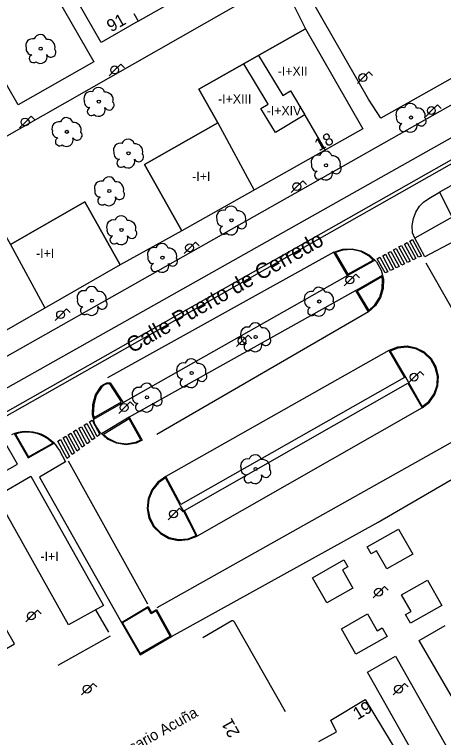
# Model space of a CAD drawing. Extents: x 282771 to 285132, y 4823109 to 4825496.
# Drawn here: x 283637.2 to 283706.8, y 4823486.3 to 4823603.7 of the extents above; entities that cross this region are included whole.
import ezdxf

# ---------------------------------------------------------------- set-up
doc = ezdxf.new("R2010")
doc.units = 0
for name, color, linetype in [('ACERA-BORDILLO', 7, 'Continuous'), ('ACERA-INTERIOR', 7, 'Continuous'), ('ARBOL', 7, 'Continuous'), ('BORDILLO', 7, 'Continuous'), ('CALLE-EJE', 7, 'Continuous'), ('CALLE-TEXTO', 7, 'Continuous'), ('EDIFICIO', 7, 'Continuous'), ('FAROLA', 7, 'Continuous'), ('MEDIANERA', 7, 'Continuous'), ('NUM-PORTAL', 7, 'Continuous'), ('NUM-VADO', 7, 'Continuous'), ('PASO-PEATONES', 7, 'Continuous'), ('SENAL-VIARIA', 7, 'Continuous'), ('TXT-ALTURA-EDIFICIO', 7, 'Continuous'), ('TXT-EDIFICIOS', 7, 'Continuous'), ('ZONA-VERDE', 7, 'Continuous')]:
    doc.layers.add(name, color=color, linetype=linetype)

msp = doc.modelspace()

# ---------------------------------------------------------------- linework, layer by layer
at = {"layer": 'ACERA-BORDILLO'}
for points in [[(283721.89, 4823596.88), (283604.16, 4823530.29)], [(283708.47, 4823566.88), (283703.77, 4823564.36), (283702.15, 4823567.4), (283701.8, 4823568.28), (283701.73, 4823569.45), (283701.92, 4823570.61), (283702.3, 4823571.63), (283702.92, 4823572.6), (283703.56, 4823573.25), (283704.41, 4823573.86), (283706.14, 4823574.88), (283708.24, 4823570.85)], [(283636.73, 4823535.51), (283637.25, 4823535.72), (283637.81, 4823535.88), (283638.39, 4823535.99), (283639, 4823536.04), (283639.61, 4823536.03), (283640.23, 4823535.95), (283640.84, 4823535.81), (283641.44, 4823535.61), (283642, 4823535.35), (283642.53, 4823535.03), (283643.02, 4823534.67), (283643.46, 4823534.27), (283643.85, 4823533.83), (283644.18, 4823533.38), (283644.46, 4823532.92), (283645.45, 4823531.1), (283641.21, 4823528.59), (283654.52, 4823504.97), (283658.89, 4823507.57), (283659.42, 4823506.61), (283660.25, 4823507.08), (283662.66, 4823502.69), (283696.21, 4823521.28), (283719.87, 4823535.04)], [(283611.23, 4823515.77), (283637.65, 4823530.71), (283635.35, 4823534.76)]]:
    msp.add_lwpolyline(points, dxfattribs=at)
at = {"layer": 'ACERA-INTERIOR'}
for points in [[(283657.24, 4823602.65), (283677.95, 4823614.39)], [(283708.24, 4823570.85), (283702.15, 4823567.41)], [(283691.23, 4823561.35), (283695.65, 4823563.82)], [(283692.56, 4823558.92), (283696.89, 4823561.38)], [(283654.79, 4823540.73), (283650.02, 4823537.97)], [(283655.8, 4823538.35), (283651.28, 4823535.64)], [(283637.1, 4823535.68), (283639.42, 4823531.71), (283643.62, 4823534.09)], [(283650.3, 4823507.02), (283652.43, 4823503.4)], [(283681.15, 4823490.49), (283672.87, 4823505.05), (283672.77, 4823505.16), (283672.62, 4823505.24), (283672.46, 4823505.24), (283667.75, 4823502.49)], [(283654.52, 4823504.97), (283657.55, 4823499.74), (283662.66, 4823502.69)], [(283644.25, 4823498.07), (283652.77, 4823502.8)]]:
    msp.add_lwpolyline(points, dxfattribs=at)
at = {"layer": 'ARBOL'}
for centre in [(283641.44, 4823598.18), (283650.87, 4823589.59), (283701.52, 4823587.01), (283645.68, 4823584.69), (283655.68, 4823581.2), (283687.75, 4823579.25), (283652.57, 4823575.06), (283672.4, 4823570.32), (283654.55, 4823568.74), (283661.19, 4823564.25), (283649.75, 4823557.25), (283686.64, 4823557.13), (283676.31, 4823551.35), (283665.92, 4823545.52), (283658.68, 4823541.55), (283676.31, 4823529.93)]:
    msp.add_circle(centre, 0.255, dxfattribs=at)
for centre, radius, start, end in [((283641.37, 4823599.44), 1.04, 15.6423, 161.3843), ((283640.11, 4823598.71), 1.1, 75.4318, 200.5561), ((283642.5, 4823598.44), 1.27, 345.0327, 95.7993), ((283640, 4823598.14), 0.935, 168.599, 268.1324), ((283643.11, 4823597.61), 0.797, 208.9625, 38.991), ((283640.24, 4823596.59), 0.672, 113.7367, 309.4725), ((283641.38, 4823596.89), 1.09, 228.9545, 17.928), ((283649.54, 4823590.12), 1.1, 75.4318, 200.5561), ((283650.8, 4823590.85), 1.04, 15.6423, 161.3843), ((283651.93, 4823589.85), 1.27, 345.0327, 95.7993), ((283649.43, 4823589.55), 0.935, 168.599, 268.1324), ((283649.67, 4823588), 0.672, 113.7367, 309.4725), ((283650.81, 4823588.3), 1.09, 228.9545, 17.928), ((283652.54, 4823589.02), 0.797, 208.9625, 38.991), ((283700.19, 4823587.54), 1.1, 75.4318, 200.5561), ((283701.45, 4823588.27), 1.04, 15.6423, 161.3843), ((283702.58, 4823587.27), 1.27, 345.0327, 95.7993), ((283644.35, 4823585.22), 1.1, 75.4318, 200.5561), ((283645.61, 4823585.95), 1.04, 15.6423, 161.3843), ((283700.08, 4823586.97), 0.935, 168.599, 268.1324), ((283703.19, 4823586.44), 0.797, 208.9625, 38.991), ((283646.74, 4823584.95), 1.27, 345.0327, 95.7993), ((283700.32, 4823585.42), 0.672, 113.7367, 309.4725), ((283701.46, 4823585.72), 1.09, 228.9545, 17.928), ((283644.24, 4823584.65), 0.935, 168.599, 268.1324), ((283647.35, 4823584.12), 0.797, 208.9625, 38.991), ((283644.48, 4823583.1), 0.672, 113.7367, 309.4725), ((283645.62, 4823583.4), 1.09, 228.9545, 17.928), ((283654.35, 4823581.73), 1.1, 75.4318, 200.5561), ((283655.61, 4823582.46), 1.04, 15.6423, 161.3843), ((283656.74, 4823581.46), 1.27, 345.0327, 95.7993), ((283654.24, 4823581.16), 0.935, 168.599, 268.1324), ((283657.35, 4823580.63), 0.797, 208.9625, 38.991), ((283686.42, 4823579.78), 1.1, 75.4318, 200.5561), ((283687.68, 4823580.51), 1.04, 15.6423, 161.3843), ((283688.81, 4823579.51), 1.27, 345.0327, 95.7993), ((283654.48, 4823579.61), 0.672, 113.7367, 309.4725), ((283655.62, 4823579.91), 1.09, 228.9545, 17.928), ((283686.31, 4823579.21), 0.935, 168.599, 268.1324), ((283686.55, 4823577.66), 0.672, 113.7367, 309.4725), ((283687.69, 4823577.96), 1.09, 228.9545, 17.928), ((283689.42, 4823578.68), 0.797, 208.9625, 38.991), ((283652.5, 4823576.32), 1.04, 15.6423, 161.3843), ((283651.24, 4823575.59), 1.1, 75.4318, 200.5561), ((283653.63, 4823575.32), 1.27, 345.0327, 95.7993), ((283651.13, 4823575.02), 0.935, 168.599, 268.1324), ((283654.24, 4823574.49), 0.797, 208.9625, 38.991), ((283651.37, 4823573.47), 0.672, 113.7367, 309.4725), ((283652.51, 4823573.77), 1.09, 228.9545, 17.928), ((283672.33, 4823571.58), 1.04, 15.6423, 161.3843), ((283654.48, 4823570), 1.04, 15.6423, 161.3843), ((283671.07, 4823570.85), 1.1, 75.4318, 200.5561), ((283673.46, 4823570.58), 1.27, 345.0327, 95.7993), ((283653.22, 4823569.27), 1.1, 75.4318, 200.5561), ((283655.61, 4823569), 1.27, 345.0327, 95.7993), ((283670.96, 4823570.28), 0.935, 168.599, 268.1324), ((283674.07, 4823569.75), 0.797, 208.9625, 38.991), ((283653.11, 4823568.7), 0.935, 168.599, 268.1324), ((283656.22, 4823568.17), 0.797, 208.9625, 38.991), ((283671.2, 4823568.73), 0.672, 113.7367, 309.4725), ((283672.34, 4823569.03), 1.09, 228.9545, 17.928), ((283653.35, 4823567.15), 0.672, 113.7367, 309.4725), ((283654.49, 4823567.45), 1.09, 228.9545, 17.928), ((283661.12, 4823565.51), 1.04, 15.6423, 161.3843), ((283659.86, 4823564.78), 1.1, 75.4318, 200.5561), ((283662.25, 4823564.51), 1.27, 345.0327, 95.7993), ((283659.75, 4823564.21), 0.935, 168.599, 268.1324), ((283662.86, 4823563.68), 0.797, 208.9625, 38.991), ((283659.99, 4823562.66), 0.672, 113.7367, 309.4725), ((283661.13, 4823562.96), 1.09, 228.9545, 17.928), ((283649.68, 4823558.51), 1.04, 15.6423, 161.3843), ((283686.57, 4823558.39), 1.04, 15.6423, 161.3843), ((283648.42, 4823557.78), 1.1, 75.4318, 200.5561), ((283650.81, 4823557.51), 1.27, 345.0327, 95.7993), ((283685.31, 4823557.66), 1.1, 75.4318, 200.5561), ((283687.7, 4823557.39), 1.27, 345.0327, 95.7993), ((283648.31, 4823557.21), 0.935, 168.599, 268.1324), ((283651.42, 4823556.68), 0.797, 208.9625, 38.991), ((283685.2, 4823557.09), 0.935, 168.599, 268.1324), ((283688.31, 4823556.56), 0.797, 208.9625, 38.991), ((283648.55, 4823555.66), 0.672, 113.7367, 309.4725), ((283649.69, 4823555.96), 1.09, 228.9545, 17.928), ((283685.44, 4823555.54), 0.672, 113.7367, 309.4725), ((283686.58, 4823555.84), 1.09, 228.9545, 17.928), ((283676.24, 4823552.61), 1.04, 15.6423, 161.3843), ((283674.98, 4823551.88), 1.1, 75.4318, 200.5561), ((283677.37, 4823551.61), 1.27, 345.0327, 95.7993), ((283674.87, 4823551.31), 0.935, 168.599, 268.1324), ((283677.98, 4823550.78), 0.797, 208.9625, 38.991), ((283675.11, 4823549.76), 0.672, 113.7367, 309.4725), ((283676.25, 4823550.06), 1.09, 228.9545, 17.928), ((283665.85, 4823546.78), 1.04, 15.6423, 161.3843), ((283664.59, 4823546.05), 1.1, 75.4318, 200.5561), ((283666.98, 4823545.78), 1.27, 345.0327, 95.7993), ((283664.48, 4823545.48), 0.935, 168.599, 268.1324), ((283667.59, 4823544.95), 0.797, 208.9625, 38.991), ((283664.72, 4823543.93), 0.672, 113.7367, 309.4725), ((283665.86, 4823544.23), 1.09, 228.9545, 17.928), ((283657.35, 4823542.08), 1.1, 75.4318, 200.5561), ((283658.61, 4823542.81), 1.04, 15.6423, 161.3843), ((283659.74, 4823541.81), 1.27, 345.0327, 95.7993), ((283657.24, 4823541.51), 0.935, 168.599, 268.1324), ((283657.48, 4823539.96), 0.672, 113.7367, 309.4725), ((283658.62, 4823540.26), 1.09, 228.9545, 17.928), ((283660.35, 4823540.98), 0.797, 208.9625, 38.991), ((283676.24, 4823531.19), 1.04, 15.6423, 161.3843), ((283674.98, 4823530.46), 1.1, 75.4318, 200.5561), ((283677.37, 4823530.19), 1.27, 345.0327, 95.7993), ((283674.87, 4823529.89), 0.935, 168.599, 268.1324), ((283675.11, 4823528.34), 0.672, 113.7367, 309.4725), ((283676.25, 4823528.64), 1.09, 228.9545, 17.928), ((283677.98, 4823529.36), 0.797, 208.9625, 38.991)]:
    msp.add_arc(centre, radius, start, end, dxfattribs=at)
at = {"layer": 'BORDILLO'}
for points in [[(283652.26, 4823534.77), (283651.06, 4823535.84), (283650.22, 4823537.22), (283649.82, 4823538.77), (283649.89, 4823540.38), (283650.33, 4823541.98), (283651.23, 4823543.35), (283651.61, 4823543.66), (283652.16, 4823543.91), (283652.73, 4823543.91), (283654.79, 4823540.73), (283691.23, 4823561.35), (283689, 4823565.15), (283690.45, 4823565.63), (283691.97, 4823565.7), (283693.46, 4823565.36), (283694.81, 4823564.63), (283695.91, 4823563.57), (283696.67, 4823562.24), (283697.06, 4823560.76), (283697.03, 4823559.23), (283696.59, 4823557.77), (283695.77, 4823556.48), (283694.64, 4823555.46), (283692.56, 4823558.92), (283655.8, 4823538.35), (283657.89, 4823534.58), (283656.9, 4823534.11), (283655.31, 4823533.86), (283653.72, 4823534.09), (283652.26, 4823534.77)], [(283661.75, 4823528.69), (283660.44, 4823527.79), (283659.45, 4823526.55), (283658.85, 4823525.08), (283658.69, 4823523.51), (283659, 4823521.95), (283659.74, 4823520.55), (283660.85, 4823519.42), (283662.24, 4823518.65), (283663.79, 4823518.31), (283665.37, 4823518.44), (283666.85, 4823519.01), (283664.76, 4823523.17), (283701.01, 4823543.88), (283703.33, 4823539.85), (283704.53, 4823540.79), (283705.41, 4823542.04), (283705.91, 4823543.48), (283705.98, 4823545), (283705.62, 4823546.49), (283704.86, 4823547.81), (283703.75, 4823548.87), (283702.39, 4823549.57), (283700.89, 4823549.86), (283699.37, 4823549.71), (283697.96, 4823549.15), (283700.49, 4823544.79), (283664.18, 4823524.14), (283661.75, 4823528.69)]]:
    msp.add_lwpolyline(points, dxfattribs=at)
at = {"layer": 'CALLE-EJE'}
msp.add_lwpolyline([(283747.47, 4823601.81), (283590.52, 4823512.86)], dxfattribs=at)
at = {"layer": 'EDIFICIO'}
for points in [[(283656.52, 4823603.9), (283657.24, 4823602.65), (283651.26, 4823599.18), (283647.52, 4823605.69)], [(283684.42, 4823601.43), (283693.72, 4823585.16), (283664.35, 4823568.61), (283658.27, 4823579.4), (283670.2, 4823586.13), (283667.1, 4823591.63), (283684.42, 4823601.43)], [(283615.52, 4823562.54), (283633, 4823572.57), (283636.53, 4823566.41), (283648.6, 4823573.33), (283654.32, 4823563.08), (283624.9, 4823546.2), (283615.52, 4823562.54)], [(283651.63, 4823507.77), (283645.95, 4823504.58), (283634.2, 4823525.49), (283639.85, 4823528.77), (283651.63, 4823507.77)], [(283613.57, 4823512.61), (283606.74, 4823508.67), (283617.46, 4823490.11), (283624.15, 4823493.97), (283621, 4823499.43), (283627.3, 4823503.07), (283630.43, 4823497.64), (283637.19, 4823501.53), (283626.65, 4823519.87), (283619.91, 4823515.99), (283622.47, 4823511.55), (283616.24, 4823507.97), (283613.57, 4823512.61)], [(283686.59, 4823485.67), (283689.45, 4823487.25), (283688.5, 4823489.13), (283694.11, 4823492.5), (283704.08, 4823475.9)]]:
    msp.add_lwpolyline(points, dxfattribs=at)
at = {"layer": 'FAROLA'}
for p, q in [((283654.42, 4823595.67), (283653.48, 4823594.74)), ((283655.01, 4823595.08), (283654.42, 4823595.67)), ((283653.48, 4823594.74), (283652.55, 4823593.8)), ((283693.77, 4823593.5), (283692.84, 4823592.56)), ((283694.71, 4823594.43), (283693.77, 4823593.5)), ((283695.3, 4823593.84), (283694.71, 4823594.43)), ((283705.82, 4823589.07), (283704.88, 4823588.14)), ((283706.41, 4823588.48), (283705.82, 4823589.07)), ((283704.88, 4823588.14), (283703.95, 4823587.2)), ((283638.94, 4823586.28), (283638.01, 4823585.34)), ((283639.88, 4823587.21), (283638.94, 4823586.28)), ((283640.47, 4823586.62), (283639.88, 4823587.21)), ((283683.03, 4823575.79), (283682.1, 4823574.85)), ((283683.97, 4823576.72), (283683.03, 4823575.79)), ((283684.56, 4823576.13), (283683.97, 4823576.72)), ((283666.57, 4823566.78), (283665.63, 4823565.85)), ((283667.16, 4823566.19), (283666.57, 4823566.78)), ((283665.63, 4823565.85), (283664.7, 4823564.91)), ((283691.64, 4823560.62), (283690.71, 4823559.68)), ((283692.58, 4823561.55), (283691.64, 4823560.62)), ((283693.17, 4823560.96), (283692.58, 4823561.55)), ((283645.64, 4823555.91), (283644.7, 4823554.98)), ((283646.23, 4823555.32), (283645.64, 4823555.91)), ((283644.7, 4823554.98), (283643.77, 4823554.04)), ((283675.09, 4823551.67), (283674.15, 4823550.74)), ((283675.68, 4823551.08), (283675.09, 4823551.67)), ((283674.15, 4823550.74), (283673.22, 4823549.8)), ((283703.01, 4823545.77), (283702.07, 4823544.84)), ((283703.6, 4823545.18), (283703.01, 4823545.77)), ((283702.07, 4823544.84), (283701.14, 4823543.9)), ((283655.96, 4823540.83), (283655.02, 4823539.9)), ((283656.55, 4823540.24), (283655.96, 4823540.83)), ((283655.02, 4823539.9), (283654.09, 4823538.96)), ((283663.97, 4823523.54), (283663.03, 4823522.61)), ((283664.56, 4823522.95), (283663.97, 4823523.54)), ((283663.03, 4823522.61), (283662.1, 4823521.67)), ((283697.25, 4823510.84), (283696.31, 4823509.91)), ((283697.84, 4823510.25), (283697.25, 4823510.84)), ((283696.31, 4823509.91), (283695.38, 4823508.97)), ((283640.9, 4823506.99), (283639.96, 4823506.06)), ((283641.49, 4823506.4), (283640.9, 4823506.99)), ((283639.96, 4823506.06), (283639.03, 4823505.12)), ((283649.94, 4823495.1), (283649, 4823494.17)), ((283650.53, 4823494.51), (283649.94, 4823495.1)), ((283700.5, 4823495.1), (283699.56, 4823494.17)), ((283701.09, 4823494.51), (283700.5, 4823495.1)), ((283649, 4823494.17), (283648.07, 4823493.23)), ((283699.56, 4823494.17), (283698.63, 4823493.23))]:
    msp.add_line(p, q, dxfattribs=at)
for centre, radius in [((283653.44, 4823594.74), 0.638), ((283693.73, 4823593.5), 0.637), ((283704.84, 4823588.14), 0.637), ((283638.9, 4823586.28), 0.638), ((283682.99, 4823575.79), 0.637), ((283665.59, 4823565.85), 0.637), ((283691.6, 4823560.62), 0.637), ((283644.66, 4823554.98), 0.637), ((283674.11, 4823550.74), 0.637), ((283702.03, 4823544.84), 0.637), ((283654.98, 4823539.9), 0.637), ((283662.99, 4823522.61), 0.637), ((283696.27, 4823509.91), 0.638), ((283639.92, 4823506.06), 0.638), ((283648.96, 4823494.17), 0.638), ((283699.52, 4823494.17), 0.638)]:
    msp.add_circle(centre, radius, dxfattribs=at)
at = {"layer": 'MEDIANERA'}
for points in [[(283676.79, 4823597.11), (283680.72, 4823590.6), (283681.96, 4823591.35), (283684.32, 4823587.43), (283679.55, 4823584.56), (283677.17, 4823588.5), (283678.33, 4823589.2), (283674.38, 4823595.74)], [(283684.3, 4823587.41), (283687.59, 4823581.7)], [(283670.2, 4823586.13), (283676.06, 4823575.2)], [(283636.53, 4823566.41), (283642.1, 4823556.07)]]:
    msp.add_lwpolyline(points, dxfattribs=at)
at = {"layer": 'PASO-PEATONES'}
for points in [[(283700.9, 4823566.7), (283702.32, 4823564.09), (283701.86, 4823563.87), (283700.46, 4823566.46)], [(283701.78, 4823567.17), (283703.22, 4823564.51), (283702.77, 4823564.3), (283701.34, 4823566.94)], [(283699.14, 4823562.61), (283697.82, 4823565.03), (283698.26, 4823565.27), (283699.59, 4823562.82)], [(283699.14, 4823565.74), (283700.5, 4823563.24), (283700.04, 4823563.03), (283698.7, 4823565.5)], [(283700.02, 4823566.22), (283701.41, 4823563.66), (283700.95, 4823563.45), (283699.58, 4823565.98)], [(283697.32, 4823561.76), (283696.06, 4823564.07), (283696.5, 4823564.31), (283697.77, 4823561.97)], [(283698.23, 4823562.18), (283696.94, 4823564.55), (283697.38, 4823564.79), (283698.68, 4823562.39)], [(283648.91, 4823537.31), (283650.19, 4823534.92), (283649.79, 4823534.63), (283648.48, 4823537.05)], [(283650.26, 4823536.92), (283651.01, 4823535.52), (283650.6, 4823535.22), (283649.33, 4823537.57), (283649.76, 4823537.84)], [(283648.16, 4823533.44), (283646.77, 4823536.01), (283647.2, 4823536.27), (283648.56, 4823533.73)], [(283648.05, 4823536.79), (283649.38, 4823534.33), (283648.97, 4823534.03), (283647.62, 4823536.53)], [(283645.71, 4823531.65), (283644.2, 4823534.45), (283644.63, 4823534.71), (283646.12, 4823531.95)], [(283646.53, 4823532.25), (283645.06, 4823534.97), (283645.49, 4823535.23), (283646.93, 4823532.54)], [(283647.34, 4823532.84), (283645.91, 4823535.49), (283646.34, 4823535.75), (283647.75, 4823533.14)]]:
    msp.add_lwpolyline(points, close=True, dxfattribs=at)
at = {"layer": 'SENAL-VIARIA'}
for points in [[(283725.87, 4823593.73), (283604.69, 4823525.48)], [(283731.13, 4823588.79), (283706.14, 4823574.88)], [(283719.49, 4823586.56), (283607.09, 4823522.88)], [(283689, 4823565.15), (283652.25, 4823544.75)], [(283703.94, 4823563.41), (283716.44, 4823541.48)], [(283694.64, 4823555.46), (283660.27, 4823535.54)], [(283697.96, 4823549.15), (283661.75, 4823528.69)], [(283703.33, 4823539.85), (283666.85, 4823519.01)], [(283715.4, 4823538.32), (283660.3, 4823507.39)], [(283658.8, 4823507.97), (283645.93, 4823531.2)]]:
    msp.add_lwpolyline(points, dxfattribs=at)
at = {"layer": 'ZONA-VERDE'}
for p, q in [((283619.25, 4823650.09), (283650.04, 4823596.06)), ((283637.75, 4823589.05), (283606.96, 4823643.08)), ((283694.61, 4823589.99), (283682.94, 4823610.47)), ((283645.4, 4823589.42), (283680.42, 4823609.39)), ((283680.42, 4823609.39), (283684.42, 4823601.43)), ((283723.87, 4823602.27), (283696.63, 4823586.93)), ((283684.42, 4823601.43), (283667.1, 4823591.63)), ((283684.42, 4823601.43), (283684.42, 4823601.43)), ((283650.04, 4823596.06), (283637.75, 4823589.05)), ((283667.1, 4823591.63), (283670.2, 4823586.13)), ((283696.63, 4823586.93), (283694.61, 4823589.99)), ((283611.31, 4823569.98), (283645.4, 4823589.42)), ((283670.2, 4823586.13), (283658.27, 4823579.4)), ((283658.27, 4823579.4), (283664.35, 4823568.61)), ((283648.6, 4823573.33), (283636.53, 4823566.41)), ((283654.32, 4823563.08), (283648.6, 4823573.33)), ((283664.35, 4823568.61), (283654.32, 4823563.08)), ((283691.28, 4823561.55), (283695.41, 4823563.84)), ((283696.8, 4823561.13), (283692.81, 4823558.8)), ((283700.7, 4823544.73), (283701.07, 4823544.08)), ((283650.1, 4823538.26), (283654.56, 4823540.81)), ((283655.8, 4823538.05), (283651.63, 4823535.53)), ((283637.33, 4823535.59), (283639.47, 4823531.92)), ((283639.47, 4823531.92), (283643.38, 4823534.13)), ((283664.56, 4823523.23), (283664.12, 4823523.93)), ((283694.42, 4823517.29), (283699.5, 4823520.16)), ((283699.5, 4823520.16), (283701.81, 4823516.07)), ((283695.06, 4823516.15), (283694.42, 4823517.29)), ((283695.93, 4823516.65), (283695.06, 4823516.15)), ((283697.61, 4823513.69), (283695.93, 4823516.65)), ((283701.81, 4823516.07), (283697.61, 4823513.69)), ((283685.54, 4823512.26), (283690.64, 4823515.15)), ((283690.64, 4823515.15), (283691.28, 4823514.01)), ((283691.28, 4823514.01), (283690.42, 4823513.53)), ((283690.42, 4823513.53), (283692.09, 4823510.57)), ((283687.86, 4823508.18), (283685.54, 4823512.26)), ((283699.98, 4823509.49), (283704.19, 4823511.87)), ((283704.19, 4823511.87), (283706.53, 4823507.73)), ((283692.09, 4823510.57), (283687.86, 4823508.18)), ((283701.54, 4823506.75), (283699.98, 4823509.49)), ((283706.53, 4823507.73), (283701.45, 4823504.86)), ((283700.66, 4823506.26), (283701.54, 4823506.75)), ((283690.24, 4823503.97), (283694.47, 4823506.37)), ((283694.47, 4823506.37), (283696.03, 4823503.63)), ((283701.45, 4823504.86), (283700.66, 4823506.26)), ((283654.73, 4823504.91), (283657.6, 4823499.94)), ((283696.03, 4823503.63), (283696.88, 4823504.12)), ((283696.88, 4823504.12), (283697.67, 4823502.72)), ((283702.88, 4823502.06), (283707.1, 4823504.5)), ((283692.58, 4823499.84), (283690.24, 4823503.97)), ((283657.6, 4823499.94), (283662.46, 4823502.74)), ((283697.67, 4823502.72), (283692.58, 4823499.84)), ((283721.29, 4823470.21), (283702.88, 4823502.06)), ((283694.45, 4823496.94), (283699.02, 4823499.52)), ((283699.02, 4823499.52), (283717.08, 4823467.54)), ((283712.51, 4823464.96), (283694.45, 4823496.94))]:
    msp.add_line(p, q, dxfattribs=at)
for points in [[(283695.41, 4823563.84), (283694.72, 4823564.51), (283693.4, 4823565.22), (283691.95, 4823565.55), (283690.47, 4823565.48), (283689.22, 4823565.07), (283691.28, 4823561.55)], [(283692.81, 4823558.8), (283694.67, 4823555.69), (283695.65, 4823556.58), (283696.45, 4823557.83), (283696.88, 4823559.25), (283696.91, 4823560.74), (283696.8, 4823561.13)], [(283701.07, 4823544.08), (283703.37, 4823540.07), (283704.42, 4823540.89), (283705.28, 4823542.11), (283705.76, 4823543.51), (283705.83, 4823544.98), (283705.48, 4823546.43), (283704.74, 4823547.72), (283703.66, 4823548.75), (283702.34, 4823549.43), (283700.88, 4823549.71), (283699.41, 4823549.56), (283698.18, 4823549.07), (283700.7, 4823544.73)], [(283654.56, 4823540.81), (283652.65, 4823543.76), (283652.19, 4823543.76), (283651.69, 4823543.53), (283651.35, 4823543.25), (283650.46, 4823541.92), (283650.04, 4823540.36), (283649.97, 4823538.79), (283650.1, 4823538.26)], [(283651.63, 4823535.53), (283652.34, 4823534.9), (283653.76, 4823534.24), (283655.31, 4823534.01), (283656.85, 4823534.26), (283657.68, 4823534.64), (283655.8, 4823538.05)], [(283643.38, 4823534.13), (283643.35, 4823534.16), (283642.93, 4823534.55), (283642.45, 4823534.91), (283641.93, 4823535.21), (283641.38, 4823535.47), (283640.8, 4823535.67), (283640.21, 4823535.81), (283639.6, 4823535.88), (283639, 4823535.89), (283638.41, 4823535.84), (283637.84, 4823535.74), (283637.33, 4823535.59)], [(283660.54, 4823527.68), (283659.58, 4823526.47), (283659, 4823525.04), (283658.84, 4823523.52), (283659.14, 4823522), (283659.86, 4823520.64), (283660.94, 4823519.54), (283662.29, 4823518.79), (283663.8, 4823518.46), (283665.34, 4823518.59), (283666.64, 4823519.09), (283664.56, 4823523.23)], [(283664.12, 4823523.93), (283661.7, 4823528.47), (283660.54, 4823527.68)], [(283662.46, 4823502.74), (283660.19, 4823506.88), (283659.36, 4823506.4), (283658.84, 4823507.36), (283654.73, 4823504.91)]]:
    msp.add_lwpolyline(points, dxfattribs=at)

# ---------------------------------------------------------------- texts
at = {"layer": 'CALLE-TEXTO'}
msp.add_text('Calle Puerto de Cerredo', height=2.5, rotation=29.542, dxfattribs=at).set_placement((283656.23, 4823548.66))
at = {"layer": 'NUM-PORTAL'}
for s, rotation, p in [('91', 29.4, (283652.86, 4823600.83)), ('18', 28.96, (283686.58, 4823581.48)), ('19', 30.9101, (283692.87, 4823489.11))]:
    msp.add_text(s, height=2, rotation=rotation, dxfattribs=at).set_placement(p)
at = {"layer": 'NUM-VADO'}
msp.add_text('21', height=2, rotation=119.3429, dxfattribs=at).set_placement((283673.82, 4823487.01))
at = {"layer": 'TXT-ALTURA-EDIFICIO'}
for s, p in [('-I+XII', (283679.9, 4823593.79)), ('-I+XIII', (283670.22, 4823589.28)), ('-I+XIV', (283678.11, 4823587.37)), ('-I+I', (283666.01, 4823576.7)), ('-I+I', (283640.67, 4823564.21)), ('-I+I', (283641.39, 4823514.99))]:
    msp.add_text(s, height=1.5, rotation=0, dxfattribs=at).set_placement(p)
at = {"layer": 'TXT-EDIFICIOS'}
msp.add_text('Garaje Rosario Acuña', height=1.75, rotation=29.332, dxfattribs=at).set_placement((283647.03, 4823478.56))

doc.saveas('drawing.dxf')
